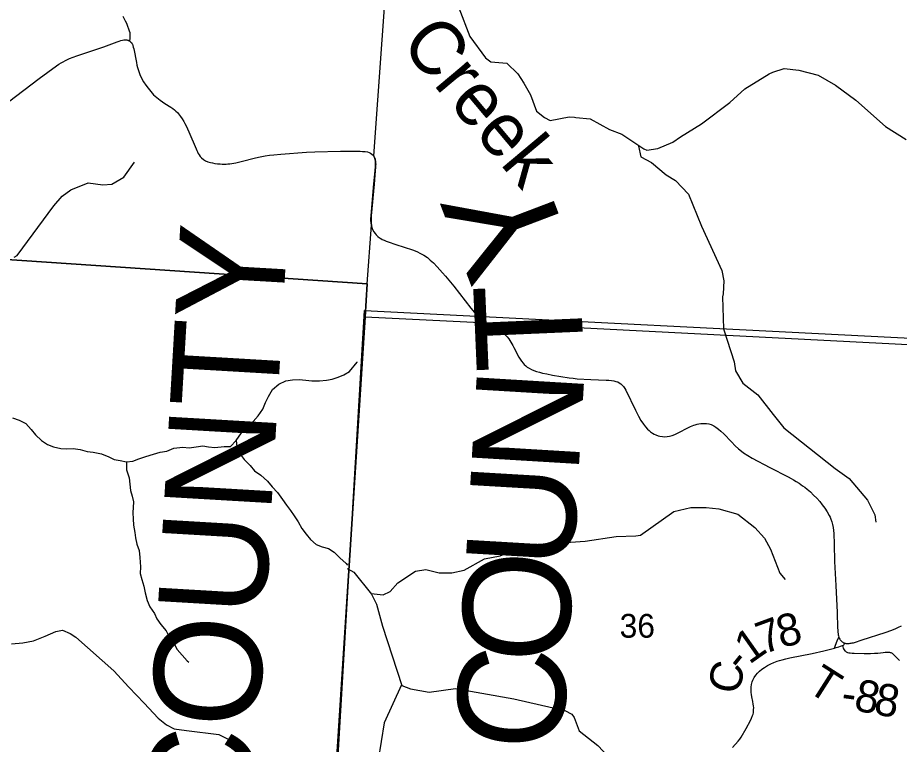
# Model space of a CAD drawing. Extents: x 396.2 to 468.4, y 232.6 to 279.1.
# Drawn here: x 414.633 to 416.187, y 269.775 to 271.056 of the extents above; entities that cross this region are included whole.
import ezdxf

# ---------------------------------------------------------------- set-up
doc = ezdxf.new("R2010")
doc.units = 0
for name, color, linetype in [('Default', 7, 'Continuous'), ('GM_X_County_Road', 7, 'Continuous'), ('GM_X_County_Road_Text', 7, 'Continuous'), ('GM_X_County_Text', 7, 'Continuous'), ('GM_X_Minor_River', 7, 'Continuous'), ('GM_X_Minor_River_Text', 7, 'Continuous'), ('GM_X_Section', 7, 'Continuous'), ('GM_X_Section_Text', 7, 'Continuous'), ('GM_X_State_Route', 7, 'Continuous'), ('GM_X_Township', 7, 'Continuous'), ('GM_X_Township_Road', 7, 'Continuous'), ('GM_X_Township_Road_Text', 7, 'Continuous'), ('SH_Cut_Line', 7, 'Continuous')]:
    doc.layers.add(name, color=color, linetype=linetype)

msp = doc.modelspace()

# ---------------------------------------------------------------- linework, layer by layer
at = {"layer": 'Default'}
for points in [[(414.466, 270.6401), (415.2492, 270.5871), (415.2566, 270.6906), (415.256, 270.6948), (415.2559, 270.6981), (415.2559, 270.7015), (415.2563, 270.7076), (415.2611, 270.7635), (415.2633, 270.7866), (415.2638, 270.7932), (415.2639, 270.7959), (415.264, 270.7987), (415.2639, 270.801), (415.2637, 270.8037), (415.2633, 270.8055), (415.2628, 270.8077), (415.262, 270.81), (415.2608, 270.8124), (415.3044, 271.4185), (415.3087, 271.617), (415.3585, 272.2209)], [(420.4241, 270.2645), (419.658, 270.3039), (418.8718, 270.3435), (418.5989, 270.3564), (417.8712, 270.3927), (416.2596, 270.4764), (415.4605, 270.5176), (415.2459, 270.5284), (415.1765, 269.4523), (415.0934, 268.0402), (415.0582, 267.4588), (415.0293, 266.9964)]]:
    msp.add_lwpolyline(points, dxfattribs=at)
msp.add_lwpolyline([(413.8513, 270.6726), (413.8513, 264.4868), (414.0592, 264.474), (414.3542, 264.4559), (414.8754, 264.4239), (414.9163, 265.108), (414.9927, 266.2714), (414.9935, 266.2891), (414.9982, 266.4735), (415.0293, 266.9964), (415.0582, 267.4588), (415.0934, 268.0402), (415.1765, 269.4523), (415.2459, 270.5284), (415.2492, 270.5871), (414.466, 270.6401), (414.1359, 270.6553), (413.8849, 270.6706)], close=True, dxfattribs=at)
at = {"layer": 'GM_X_County_Road'}
for points in [[(414.831, 271.0148), (414.8314, 271.02), (414.8317, 271.0237), (414.8317, 271.0263), (414.8312, 271.0293), (414.8304, 271.0325), (414.8293, 271.0359), (414.8274, 271.0405), (414.8253, 271.0457), (414.8232, 271.0502), (414.8211, 271.0547), (414.8191, 271.0586)], [(415.893, 269.7695), (415.903, 269.7807), (415.906, 269.7842), (415.9074, 269.7859), (415.9085, 269.7876), (415.9172, 269.8029), (415.9247, 269.8171), (415.9267, 269.8215), (415.9285, 269.8258), (415.9293, 269.8284), (415.9299, 269.831), (415.9303, 269.8337), (415.9304, 269.8365), (415.9305, 269.8395), (415.9303, 269.8429), (415.9298, 269.8463), (415.9289, 269.851), (415.9272, 269.8592), (415.9265, 269.8632), (415.926, 269.8667), (415.9258, 269.8711), (415.9261, 269.8761), (415.9268, 269.8805), (415.928, 269.8854), (415.9291, 269.8884), (415.9314, 269.8929), (415.9343, 269.8971), (415.9371, 269.9005), (415.9407, 269.904), (415.9451, 269.9077), (415.9497, 269.9109), (415.955, 269.9142), (415.9606, 269.9171), (415.9663, 269.9197), (415.9721, 269.9219), (415.9761, 269.9231), (415.9805, 269.9243), (415.9874, 269.9261), (415.9943, 269.9277), (416.0337, 269.9356), (416.0541, 269.9403), (416.0728, 269.945), (416.076, 269.9459), (416.0805, 269.9471), (416.0838, 269.948), (416.0871, 269.9492), (416.0882, 269.9497), (416.089, 269.9502), (416.0896, 269.9508), (416.0901, 269.9515), (416.0906, 269.9526), (416.091, 269.9536)], [(416.0728, 269.945), (416.0748, 269.9499), (416.0779, 269.9576), (416.0806, 269.9644)]]:
    msp.add_lwpolyline(points, dxfattribs=at)
at = {"layer": 'GM_X_Minor_River'}
for points in [[(415.4109, 271.0738), (415.4299, 271.0229), (415.4579, 270.9854), (415.4674, 270.9782), (415.4745, 270.9778), (415.4953, 270.9763), (415.515, 270.9574), (415.5252, 270.941)], [(415.5252, 270.941), (415.5373, 270.9202), (415.5476, 270.8913), (415.5616, 270.8803), (415.5718, 270.875), (415.6051, 270.8815), (415.6149, 270.8808), (415.6171, 270.8804), (415.6421, 270.8782), (415.6761, 270.8589), (415.6981, 270.8506), (415.7367, 270.8248), (415.742, 270.8229), (415.7616, 270.8256), (415.7877, 270.8367), (415.8013, 270.8459), (415.8383, 270.8692), (415.8882, 270.9065), (415.915, 270.9309), (415.9577, 270.9573), (415.9641, 270.9603), (415.9845, 270.9665), (416.0102, 270.9639), (416.0442, 270.9548), (416.0745, 270.9374), (416.1104, 270.9109), (416.163, 270.8642), (416.199, 270.8415)], [(415.7277, 270.8297), (415.7316, 270.8109), (415.7502, 270.8008), (415.776, 270.7794), (415.7927, 270.7694)], [(414.6271, 270.6338), (414.6321, 270.6371), (414.6967, 270.7243), (414.7116, 270.7413), (414.7267, 270.7529), (414.7577, 270.7649), (414.7833, 270.7618), (414.7992, 270.7628), (414.82, 270.775), (414.8393, 270.8017)], [(415.7927, 270.7694), (415.8158, 270.7451), (415.8383, 270.6886), (415.8741, 270.6103), (415.8781, 270.5924), (415.8767, 270.5696), (415.8757, 270.5643), (415.8771, 270.5077), (415.8961, 270.4498), (415.8986, 270.4334), (415.9112, 270.4121), (415.9378, 270.3915), (415.9651, 270.3564), (415.9837, 270.3334), (416.0741, 270.2614), (416.0989, 270.2439), (416.1314, 270.2057), (416.1438, 270.1798), (416.1457, 270.1669)], [(414.6243, 270.3506), (414.636, 270.3468), (414.6477, 270.3411), (414.6572, 270.3305), (414.6644, 270.321), (414.6749, 270.3111), (414.6859, 270.3039), (414.6965, 270.2997), (414.709, 270.2967), (414.7188, 270.2959), (414.7309, 270.2967), (414.7434, 270.2951), (414.7559, 270.2917), (414.7665, 270.2905), (414.7808, 270.2871), (414.7937, 270.2822), (414.8035, 270.2772), (414.8141, 270.2757), (414.8247, 270.2734), (414.8364, 270.2745), (414.847, 270.2783), (414.8591, 270.2825), (414.8724, 270.2866), (414.8845, 270.2904), (414.8962, 270.2923), (414.9083, 270.2975), (414.9242, 270.299), (414.9356, 270.2979), (414.9477, 270.2994), (414.9598, 270.3013), (414.9696, 270.2994), (414.9806, 270.2986), (414.9969, 270.3001), (415.0082, 270.3004), (415.0185, 270.311), (415.0279, 270.3243), (415.0385, 270.3357), (415.0484, 270.3444), (415.0571, 270.3542), (415.0651, 270.3659), (415.07, 270.3777), (415.0753, 270.3883), (415.0825, 270.4008), (415.0935, 270.4099), (415.1056, 270.4163), (415.1174, 270.4178), (415.1291, 270.4182), (415.1412, 270.4174), (415.1514, 270.4159), (415.165, 270.4162), (415.1775, 270.417), (415.1877, 270.4188), (415.1983, 270.4222), (415.2082, 270.4264), (415.218, 270.4324), (415.2317, 270.4491), (415.2317, 270.4495)], [(415.0185, 270.311), (415.0192, 270.2997), (415.0256, 270.2868), (415.0324, 270.2773), (415.043, 270.267), (415.0505, 270.2575), (415.0615, 270.2496), (415.0736, 270.2389), (415.0819, 270.2291), (415.0913, 270.2192), (415.1, 270.2067), (415.1072, 270.1968), (415.114, 270.1873), (415.1204, 270.1778), (415.1276, 270.1676), (415.1343, 270.1555), (415.1415, 270.1456), (415.1494, 270.1361), (415.1593, 270.1277), (415.1699, 270.1236), (415.1808, 270.1205), (415.191, 270.1137), (415.2008, 270.1038), (415.2122, 270.0939), (415.2144, 270.0909)], [(414.8247, 270.2734), (414.825, 270.259), (414.8299, 270.245), (414.8311, 270.234), (414.8322, 270.2226), (414.8352, 270.2127), (414.8371, 270.2025), (414.8363, 270.1835), (414.8366, 270.1726), (414.8374, 270.1616), (414.8396, 270.1487), (414.8411, 270.1392), (414.8434, 270.1278), (414.8471, 270.1168), (414.8482, 270.1047), (414.8494, 270.0884), (414.8493, 270.0766), (414.852, 270.0656), (414.8554, 270.0543), (414.858, 270.0425), (414.8614, 270.0285), (414.8663, 270.0178), (414.8746, 270.0057), (414.8787, 269.9962), (414.8855, 269.9864), (414.8949, 269.9754), (414.9002, 269.9647), (414.9082, 269.9537), (414.9142, 269.9423), (414.9229, 269.9325), (414.9319, 269.9226), (414.935, 269.9203)], [(415.2561, 270.041), (415.2774, 270.0389), (415.29, 270.0449), (415.303, 270.0601), (415.3342, 270.0807), (415.3524, 270.0832), (415.3761, 270.0775), (415.3987, 270.0775), (415.4204, 270.0825), (415.4562, 270.1023), (415.4839, 270.1078), (415.5119, 270.1191), (415.573, 270.1293), (415.6333, 270.1335), (415.6879, 270.1416), (415.7228, 270.1428), (415.7307, 270.144), (415.7898, 270.1854), (415.8195, 270.1928), (415.8467, 270.1927), (415.869, 270.1901), (415.9027, 270.1807), (415.9326, 270.1577), (415.9498, 270.1389), (415.9602, 270.1192), (415.9763, 270.0769), (415.9861, 270.0656)], [(415.2141, 270.0853), (415.2256, 270.0785), (415.257, 270.0399), (415.2659, 270.0225), (415.2764, 269.9835), (415.3103, 269.8791), (415.3256, 269.8733), (415.3587, 269.8673), (415.4047, 269.8738), (415.5077, 269.8557), (415.5978, 269.8346), (415.6097, 269.8285), (415.614, 269.8223), (415.6228, 269.7992), (415.656, 269.7731), (415.6853, 269.7422), (415.6878, 269.7372), (415.7071, 269.7012)], [(415.31, 269.8802), (415.2792, 269.8129), (415.2685, 269.7471), (415.2343, 269.6795), (415.2127, 269.6521), (415.1881, 269.6433)]]:
    msp.add_lwpolyline(points, dxfattribs=at)
at = {"layer": 'GM_X_Section'}
msp.add_lwpolyline([(415.2444, 270.5402), (416.2648, 270.4883), (416.2139, 269.4538), (415.1836, 269.5105), (415.1869, 269.5665)], close=True, dxfattribs=at)
at = {"layer": 'GM_X_State_Route'}
for points in [[(414.6171, 270.9076), (414.6713, 270.9492), (414.7013, 270.9712), (414.7055, 270.974), (414.7096, 270.9765), (414.7133, 270.9786), (414.7172, 270.9807), (414.7208, 270.9824), (414.7244, 270.9841), (414.7307, 270.9866), (414.7377, 270.9891), (414.7548, 270.9946), (414.7848, 271.0048), (414.8086, 271.0139), (414.8118, 271.015), (414.8151, 271.0159), (414.8181, 271.0166), (414.8203, 271.017), (414.8222, 271.0172), (414.8239, 271.0172), (414.8255, 271.0171), (414.8268, 271.0168), (414.8282, 271.0164), (414.8297, 271.0157), (414.831, 271.0148), (414.8323, 271.0138), (414.8335, 271.0125), (414.8346, 271.0109), (414.8354, 271.0093), (414.8362, 271.007), (414.837, 271.0042), (414.8377, 271.0012), (414.8424, 270.977), (414.8433, 270.9728), (414.8444, 270.9685), (414.8467, 270.9613), (414.8487, 270.9561), (414.8516, 270.9498), (414.8552, 270.9432), (414.8589, 270.9374), (414.8629, 270.9318), (414.8677, 270.9259), (414.8728, 270.9205), (414.8784, 270.9154), (414.8843, 270.9108), (414.8883, 270.908), (414.8925, 270.9051), (414.9032, 270.8982), (414.9066, 270.896), (414.9097, 270.8935), (414.9122, 270.8914), (414.9148, 270.889), (414.9168, 270.8867), (414.9204, 270.882), (414.9232, 270.8779), (414.9258, 270.8733), (414.9279, 270.8697), (414.9305, 270.8644), (414.9326, 270.86), (414.9349, 270.8549), (414.9475, 270.825), (414.9487, 270.8223), (414.9499, 270.8196), (414.9514, 270.8167), (414.9529, 270.8143), (414.9548, 270.8116), (414.9572, 270.8091), (414.9607, 270.8063), (414.9645, 270.8041), (414.9686, 270.8023), (414.9728, 270.8009), (414.9765, 270.8001), (414.9808, 270.7993), (414.9853, 270.7987), (414.9901, 270.7983), (414.9936, 270.7981), (414.997, 270.7981), (415.0004, 270.7982), (415.0036, 270.7984), (415.007, 270.7988), (415.0104, 270.7992), (415.0142, 270.7997), (415.0178, 270.8005), (415.0223, 270.8016), (415.0272, 270.8028), (415.0524, 270.8094), (415.0603, 270.8111), (415.0694, 270.8127), (415.0769, 270.8137), (415.0845, 270.8145), (415.0971, 270.8156), (415.1422, 270.819), (415.1572, 270.8198), (415.2019, 270.8209), (415.2205, 270.821), (415.2326, 270.8209), (415.237, 270.8208), (415.2412, 270.8206), (415.2456, 270.8203), (415.2497, 270.8196), (415.2527, 270.8186), (415.2553, 270.8174), (415.2576, 270.8158), (415.2596, 270.8139), (415.261, 270.8119)], [(415.261, 270.8119), (415.2622, 270.8095), (415.263, 270.8072), (415.2635, 270.805), (415.2639, 270.8032), (415.2641, 270.8005), (415.2642, 270.7982), (415.2641, 270.7954), (415.264, 270.7927), (415.2635, 270.786), (415.2613, 270.763), (415.2565, 270.7071), (415.2561, 270.701), (415.2561, 270.6975), (415.2562, 270.6942), (415.2568, 270.6901)], [(415.2568, 270.6901), (415.2577, 270.6862), (415.2588, 270.6828), (415.2608, 270.6788), (415.263, 270.6756), (415.265, 270.6732), (415.2666, 270.6715), (415.2678, 270.6704), (415.2708, 270.6682), (415.2731, 270.6667), (415.2757, 270.6653), (415.2789, 270.6639), (415.2825, 270.6624), (415.2861, 270.6611), (415.2998, 270.6566), (415.3293, 270.6469), (415.3367, 270.6439), (415.3434, 270.6407), (415.3492, 270.6373), (415.3553, 270.6332), (415.3605, 270.6289), (415.3659, 270.6239), (415.3724, 270.6172), (415.3819, 270.6065), (415.3871, 270.6004), (415.4017, 270.5828), (415.4322, 270.5444), (415.4385, 270.5367), (415.4452, 270.5294), (415.4484, 270.5265), (415.4519, 270.5233), (415.4561, 270.52), (415.4608, 270.5171)], [(415.4608, 270.5171), (415.4614, 270.5167), (415.4726, 270.5111), (415.4791, 270.5076), (415.4831, 270.5053), (415.4869, 270.5026), (415.4899, 270.5002), (415.4927, 270.4974), (415.4958, 270.4937), (415.4987, 270.4899), (415.5005, 270.4871), (415.5023, 270.4842), (415.504, 270.4814), (415.5057, 270.4783), (415.5077, 270.4745), (415.5165, 270.458), (415.5189, 270.454), (415.5214, 270.4505), (415.5242, 270.4471), (415.5262, 270.4449), (415.5287, 270.4426), (415.5315, 270.4403), (415.535, 270.4381), (415.5391, 270.4359), (415.5431, 270.4343), (415.5476, 270.4327), (415.553, 270.4311), (415.5582, 270.4297), (415.5659, 270.4282), (415.5758, 270.4263), (415.605, 270.4214), (415.6124, 270.4205), (415.6192, 270.4198), (415.6437, 270.4183), (415.6707, 270.4173), (415.6752, 270.417), (415.68, 270.4166), (415.6838, 270.4159), (415.6877, 270.415), (415.6908, 270.414), (415.6935, 270.4127), (415.6962, 270.4109), (415.6988, 270.4085), (415.7011, 270.4058), (415.7031, 270.4027), (415.7051, 270.3994), (415.7219, 270.3641), (415.7272, 270.3536), (415.7316, 270.346), (415.736, 270.3398), (415.7399, 270.3349), (415.7435, 270.3309), (415.7461, 270.3285), (415.7487, 270.3264), (415.752, 270.3239), (415.7551, 270.3221), (415.758, 270.3207), (415.7622, 270.3192), (415.7652, 270.3184), (415.7696, 270.3177), (415.7736, 270.3175), (415.7779, 270.3177), (415.7823, 270.3185), (415.7866, 270.3197), (415.7913, 270.3214), (415.7965, 270.3236), (415.8169, 270.3343), (415.8194, 270.3355), (415.8219, 270.3366), (415.8248, 270.3377), (415.8276, 270.3387), (415.8307, 270.3397), (415.8338, 270.3404), (415.8371, 270.3408), (415.8402, 270.341), (415.843, 270.341), (415.8474, 270.3408), (415.8516, 270.34), (415.8555, 270.3388), (415.8601, 270.3368), (415.864, 270.3344), (415.8685, 270.331), (415.8728, 270.3272), (415.8779, 270.3223), (415.8914, 270.3082), (415.898, 270.3016), (415.904, 270.2962), (415.9088, 270.2922), (415.9128, 270.2893), (415.9201, 270.2844), (415.9276, 270.2799), (415.9588, 270.2635), (415.9915, 270.2466), (415.9964, 270.244), (416.0007, 270.2416), (416.0055, 270.2388), (416.0107, 270.2354), (416.0167, 270.2312), (416.0205, 270.2284), (416.0249, 270.2252), (416.0304, 270.2205), (416.0362, 270.2147), (416.0419, 270.2089), (416.0468, 270.2033), (416.0515, 270.1975), (416.0558, 270.1915), (416.0602, 270.1849), (416.0637, 270.1786), (416.0653, 270.1756), (416.0667, 270.1723), (416.0683, 270.1675), (416.0696, 270.1625), (416.0706, 270.1572), (416.0711, 270.1523), (416.0715, 270.1466), (416.0724, 270.128), (416.0731, 270.0978), (416.0752, 270.055), (416.0775, 270.0075), (416.0784, 269.9803), (416.0787, 269.9765), (416.079, 269.9728), (416.0794, 269.9699), (416.0797, 269.9681), (416.0801, 269.9665), (416.0806, 269.9644), (416.0812, 269.9626), (416.0822, 269.9606), (416.0831, 269.9593), (416.0841, 269.9581), (416.0853, 269.9569), (416.0865, 269.9559), (416.0878, 269.9551), (416.089, 269.9544), (416.0901, 269.954), (416.091, 269.9536), (416.0918, 269.9534), (416.093, 269.9532), (416.0944, 269.953), (416.0958, 269.9529), (416.0972, 269.953), (416.0988, 269.9531), (416.1005, 269.9533), (416.1024, 269.9536), (416.1043, 269.9539), (416.1063, 269.9544), (416.1081, 269.955), (416.1219, 269.9594), (416.1621, 269.9726), (416.1739, 269.9767), (416.1809, 269.9793), (416.186, 269.9815), (416.1911, 269.984)]]:
    msp.add_lwpolyline(points, dxfattribs=at)
at = {"layer": 'GM_X_Township'}
msp.add_lwpolyline([(416.2596, 270.4764), (415.4605, 270.5176), (415.2459, 270.5284), (415.2492, 270.5871), (415.2566, 270.6906), (415.256, 270.6948), (415.2559, 270.6981), (415.2559, 270.7015), (415.2563, 270.7076), (415.2611, 270.7635), (415.2633, 270.7866), (415.2638, 270.7932), (415.2639, 270.7959), (415.264, 270.7987), (415.2639, 270.801), (415.2637, 270.8037), (415.2633, 270.8055), (415.2628, 270.8077), (415.262, 270.81), (415.2608, 270.8124), (415.3044, 271.4185), (415.3087, 271.617), (415.3585, 272.2209)], dxfattribs=at)
at = {"layer": 'GM_X_Township_Road'}
for points in [[(414.6222, 269.9524), (414.6423, 269.954), (414.6612, 269.9575), (414.6817, 269.966), (414.7002, 269.9741), (414.7123, 269.9764), (414.7256, 269.9708), (414.7355, 269.964), (414.8029, 269.9048), (414.8288, 269.8761), (414.8559, 269.8478), (414.8807, 269.8214), (414.8955, 269.8097), (414.9088, 269.8026), (414.9305, 269.7997), (414.9877, 269.7928), (415.0064, 269.7834), (415.022, 269.7729)], [(416.0871, 269.9492), (416.0883, 269.9448), (416.0889, 269.9433), (416.0898, 269.9416), (416.0909, 269.9402), (416.0922, 269.9392), (416.0938, 269.9381), (416.0958, 269.9373), (416.0982, 269.9367), (416.1006, 269.9364), (416.1038, 269.9361), (416.1077, 269.9359), (416.1255, 269.9353), (416.1304, 269.9354), (416.1364, 269.9355), (416.1434, 269.9358), (416.1496, 269.9361), (416.159, 269.9371), (416.1623, 269.9374), (416.1649, 269.9376), (416.1668, 269.9377), (416.1685, 269.9376), (416.1697, 269.9375), (416.1712, 269.9373), (416.1724, 269.9368), (416.1736, 269.9364), (416.1746, 269.9357), (416.1757, 269.9348), (416.1772, 269.9333), (416.1786, 269.9317), (416.1838, 269.9263), (416.1876, 269.9227)]]:
    msp.add_lwpolyline(points, dxfattribs=at)
at = {"layer": 'SH_Cut_Line'}
msp.add_lwpolyline([(413.8513, 277.8582), (413.8513, 270.6726), (413.8849, 270.6706), (414.1359, 270.6553), (414.466, 270.6401), (415.2492, 270.5871), (415.2459, 270.5284), (415.1765, 269.4523), (415.0934, 268.0402), (415.0582, 267.4588), (415.0293, 266.9964)], dxfattribs=at)
msp.add_lwpolyline([(413.8513, 270.6726), (413.8513, 264.2582), (416.1109, 264.2582), (415.3533, 264.289), (414.8684, 264.3083), (414.8754, 264.4239), (414.9163, 265.108), (414.9927, 266.2714), (414.9935, 266.2891), (414.9982, 266.4735), (415.0293, 266.9964), (415.0582, 267.4588), (415.0934, 268.0402), (415.1765, 269.4523), (415.2459, 270.5284), (415.2492, 270.5871), (414.466, 270.6401), (414.1359, 270.6553), (413.8849, 270.6706)], close=True, dxfattribs=at)

# ---------------------------------------------------------------- texts
at = {"layer": 'GM_X_County_Road_Text'}
for s, rotation, p in [('7', 20.1446, (415.9475, 269.9333)), ('8', 14.0186, (415.9785, 269.9448)), ('1', 35.1341, (415.9226, 269.9151)), ('C', 77.1489, (415.9038, 269.8609)), ('-', 51.3344, (415.9112, 269.9))]:
    msp.add_text(s, height=0.0568, rotation=rotation, dxfattribs=at).set_placement(p)
at = {"layer": 'GM_X_County_Text'}
for s, height, rotation, p in [('Y', 0.1894, 110.8018, (415.6124, 270.6433)), ('LAWRENCE COUNTY', 0.189394, 86.6482, (414.9587, 268.1147)), ('T', 0.1894, 92.4751, (415.6318, 270.4373)), ('N', 0.1894, 86.5596, (415.6215, 270.2487)), ('U', 0.1894, 86.6511, (415.6118, 270.0816)), ('O', 0.1894, 86.6723, (415.602, 269.9144)), ('C', 0.1894, 86.6762, (415.5931, 269.7605))]:
    msp.add_text(s, height=height, rotation=rotation, dxfattribs=at).set_placement(p)
at = {"layer": 'GM_X_Minor_River_Text'}
msp.add_text('Creek', height=0.09471, rotation=309.9958, dxfattribs=at).set_placement((415.3057, 271.0092))
at = {"layer": 'GM_X_Section_Text'}
msp.add_text('36', height=0.04186, rotation=0, dxfattribs=at).set_placement((415.6942, 269.9632))
at = {"layer": 'GM_X_Township_Road_Text'}
for s, rotation, p in [('T', 327.5165, (416.022, 269.8705)), ('8', 349.2371, (416.1053, 269.8356)), ('8', 349.7108, (416.1402, 269.8289)), ('-', 352.4158, (416.083, 269.8385))]:
    msp.add_text(s, height=0.0568, rotation=rotation, dxfattribs=at).set_placement(p)

doc.saveas('drawing.dxf')
